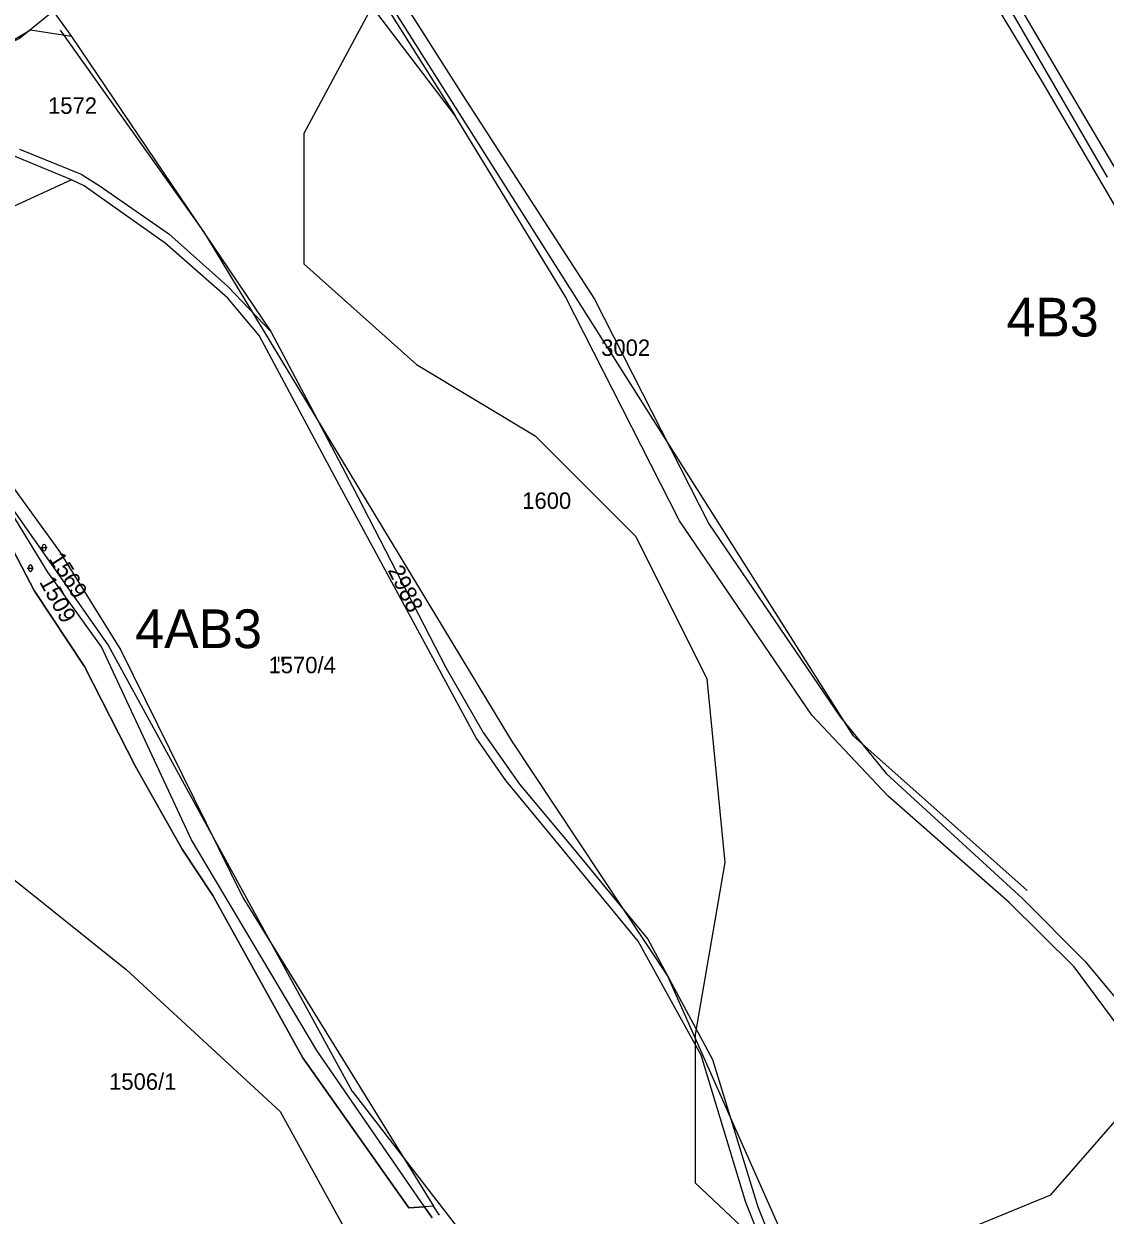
# Model space of a CAD drawing. Extents: x -564810 to -550519, y -1045831 to -1034011.
# Drawn here: x -553954.8 to -553619.6, y -1038207.3 to -1037838.1 of the extents above; entities that cross this region are included whole.
import ezdxf

# ---------------------------------------------------------------- set-up
doc = ezdxf.new("R2010")
doc.units = 0
for name, color, linetype in [('Interakční prvky', 7, 'Continuous'), ('KN stav', 7, 'Continuous'), ('Parcelní čísla', 7, 'Continuous'), ('STG', 7, 'Continuous'), ('zamokř ploch', 7, 'Continuous')]:
    doc.layers.add(name, color=color, linetype=linetype)

msp = doc.modelspace()

# ---------------------------------------------------------------- linework, layer by layer
at = {"layer": 'Interakční prvky'}
for p, q in [((-553943.51, -1037840.11), (-553899.17, -1037902.4)), ((-554031.92, -1037883.77), (-553928.7, -1038030.56)), ((-553899.13, -1037902.46), (-553803.59, -1038060.33)), ((-553928.64, -1038030.65), (-553853.11, -1038168.8)), ((-553803.57, -1038060.37), (-553754.99, -1038133.7)), ((-553754.91, -1038133.84), (-553711.48, -1038231.81)), ((-553853.02, -1038168.93), (-553725.08, -1038334.22))]:
    msp.add_line(p, q, dxfattribs=at)
msp.add_lwpolyline([(-553841.79, -1037831.23), (-553697.83, -1038058.69), (-553643.78, -1038106.7)], dxfattribs=at)
for centre, start, end in [((-553899.98, -1037902.98), 31.1793, 35.4509), ((-553929.52, -1038031.13), 28.6695, 35.1135), ((-553802.74, -1038059.82), 211.1793, 213.5239), ((-553755.82, -1038134.25), 23.9065, 33.5239), ((-553852.23, -1038168.32), 208.6695, 217.7412)]:
    msp.add_arc(centre, 1, start, end, dxfattribs=at)
at = {"layer": 'KN stav'}
for p, q in [((-553664.67, -1037801.06), (-553629.03, -1037861.88)), ((-553852.8, -1037816.35), (-553821.18, -1037866.37)), ((-553846.17, -1037817.17), (-553818.67, -1037860.27)), ((-553821.18, -1037866.37), (-553856.36, -1037820.25)), ((-553638.92, -1037856.33), (-553658.07, -1037824.52)), ((-553650.89, -1037830.33), (-553618.97, -1037885.65)), ((-553945.89, -1037833.82), (-553940.01, -1037842.06)), ((-553952.74, -1037840.01), (-553968.39, -1037849.35)), ((-553940.01, -1037842.06), (-553952.74, -1037840.01)), ((-553940.01, -1037842.06), (-553878.19, -1037933.41)), ((-553608.53, -1037908.35), (-553638.92, -1037856.33)), ((-553818.67, -1037860.27), (-553777.94, -1037923.4)), ((-553629.03, -1037861.88), (-553594.53, -1037920.32)), ((-553786.95, -1037922.47), (-553821.18, -1037866.37)), ((-553956.08, -1037876.92), (-553937.04, -1037884.66)), ((-553940.05, -1037886.44), (-553958.01, -1037879.05)), ((-553940.05, -1037886.44), (-553992.22, -1037910.52)), ((-553936.12, -1037888.28), (-553940.05, -1037886.44)), ((-553937.04, -1037884.66), (-553931.42, -1037888.2)), ((-553931.42, -1037891.63), (-553936.12, -1037888.28)), ((-553931.42, -1037888.2), (-553909.79, -1037903.14)), ((-553910.92, -1037906.07), (-553931.42, -1037891.63)), ((-553891.59, -1037923.09), (-553910.92, -1037906.07)), ((-553909.79, -1037903.14), (-553891.5, -1037919.54)), ((-553891.5, -1037919.54), (-553878.19, -1037933.41)), ((-553881.81, -1037934.67), (-553891.59, -1037923.09)), ((-553751.57, -1037992.11), (-553786.95, -1037922.47)), ((-553777.94, -1037923.4), (-553742.43, -1037993.08)), ((-553856.86, -1037981.38), (-553881.81, -1037934.67)), ((-553878.19, -1037933.41), (-553866.95, -1037954.74)), ((-553983.01, -1037947.49), (-553943.72, -1038001.64)), ((-553866.95, -1037954.74), (-553852.92, -1037981.51)), ((-553947.33, -1038008.09), (-553971.65, -1037968.34)), ((-553973.6, -1037971.67), (-553951.58, -1038013.68)), ((-553951.58, -1038013.68), (-553973.6, -1037971.67)), ((-553814.57, -1038059.36), (-553856.86, -1037981.38)), ((-553852.92, -1037981.51), (-553824, -1038037.58)), ((-553710.5, -1038052.38), (-553751.57, -1037992.11)), ((-553742.43, -1037993.08), (-553701.76, -1038052.84)), ((-553943.72, -1038001.64), (-553924.66, -1038032.2)), ((-553930.71, -1038031.23), (-553947.33, -1038008.09)), ((-553951.58, -1038013.68), (-553935.94, -1038037.25)), ((-553935.94, -1038037.25), (-553951.58, -1038013.68)), ((-553902.83, -1038091.02), (-553930.71, -1038031.23)), ((-553924.66, -1038032.2), (-553886.93, -1038108.84)), ((-553935.94, -1038037.25), (-553920.13, -1038068.25)), ((-553920.13, -1038068.25), (-553935.94, -1038037.25)), ((-553824, -1038037.58), (-553812.4, -1038057.71)), ((-553686.83, -1038077.47), (-553710.5, -1038052.38)), ((-553701.76, -1038052.84), (-553687.46, -1038070.4)), ((-553812.4, -1038057.71), (-553801.18, -1038073.76)), ((-553805.4, -1038072.65), (-553814.57, -1038059.36)), ((-553920.13, -1038068.25), (-553905.73, -1038093.88)), ((-553905.73, -1038093.88), (-553920.13, -1038068.25)), ((-553790.14, -1038090.98), (-553805.4, -1038072.65)), ((-553687.46, -1038070.4), (-553645.21, -1038109.16)), ((-553801.18, -1038073.76), (-553784.23, -1038094.01)), ((-553649.4, -1038110.42), (-553686.83, -1038077.47)), ((-553863.94, -1038156.33), (-553902.83, -1038091.02)), ((-553764.31, -1038122.42), (-553790.14, -1038090.98)), ((-553905.73, -1038093.88), (-553896.15, -1038108.22)), ((-553896.15, -1038108.22), (-553905.73, -1038093.88)), ((-553784.23, -1038094.01), (-553761.4, -1038121.84)), ((-553896.15, -1038108.22), (-553868.3, -1038158.54)), ((-553868.3, -1038158.54), (-553896.15, -1038108.22)), ((-553886.93, -1038108.84), (-553827.75, -1038204.54)), ((-553645.21, -1038109.16), (-553625.94, -1038128.65)), ((-553629.17, -1038130.4), (-553649.4, -1038110.42)), ((-553744.88, -1038157.77), (-553764.31, -1038122.42)), ((-553761.4, -1038121.84), (-553741.3, -1038159.1)), ((-553615.6, -1038148.77), (-553629.17, -1038130.4)), ((-553625.94, -1038128.65), (-553610.84, -1038146.74)), ((-553830.57, -1038204.71), (-553863.94, -1038156.33)), ((-553868.3, -1038158.54), (-553835.45, -1038205.01)), ((-553835.45, -1038205.01), (-553868.3, -1038158.54)), ((-553731, -1038203.43), (-553744.88, -1038157.77)), ((-553741.3, -1038159.1), (-553727.29, -1038204.79)), ((-553835.45, -1038205.01), (-553830.57, -1038204.71)), ((-553830.57, -1038204.71), (-553835.45, -1038205.01)), ((-553827.75, -1038204.54), (-553830.57, -1038204.71)), ((-553830.57, -1038204.71), (-553828.17, -1038208.19)), ((-553828.17, -1038208.19), (-553830.57, -1038204.71)), ((-553825.97, -1038207.38), (-553827.75, -1038204.54)), ((-553719.42, -1038232.24), (-553731, -1038203.43)), ((-553727.29, -1038204.79), (-553717.68, -1038228.4))]:
    msp.add_line(p, q, dxfattribs=at)
at = {"layer": 'STG'}
for points in [[(-553734.4, -1037542.11), (-553748.55, -1037554.15), (-553765.08, -1037568.85), (-553766.92, -1037589.06), (-553781.62, -1037625.81), (-553798.15, -1037658.89), (-553834.89, -1037712.18), (-553858.78, -1037758.12), (-553908.38, -1037804.06), (-553956.14, -1037842.65), (-554002.07, -1037864.7), (-554057.18, -1037899.61), (-554110.46, -1037952.9), (-554099.44, -1037989.66), (-554073.72, -1038028.25), (-554022.28, -1038059.48), (-553969, -1038094.4), (-553923.07, -1038131.15), (-553875.31, -1038175.25), (-553855.1, -1038212)], [(-553605.26, -1037653.38), (-553653.02, -1037679.1), (-553691.6, -1037715.85), (-553752.22, -1037756.28), (-553805.5, -1037793.03), (-553840.4, -1037820.6), (-553867.96, -1037872.05), (-553867.96, -1037912.48), (-553833.06, -1037943.72), (-553796.31, -1037965.77), (-553765.08, -1037997.01), (-553743.04, -1038041.11), (-553737.53, -1038098.07), (-553746.71, -1038151.36), (-553746.71, -1038197.3), (-553715.48, -1038226.71), (-553685.23, -1038221.35), (-553672.37, -1038215.84), (-553636.49, -1038200.98), (-553592.95, -1038151.27)]]:
    msp.add_lwpolyline(points, dxfattribs=at)
at = {"layer": 'zamokř ploch'}
for p, q in [((-553949.5, -1038000.44), (-553947.5, -1038000.44)), ((-553949, -1038000.94), (-553949, -1037999.94)), ((-553948, -1037999.94), (-553948, -1038000.94)), ((-553953.24, -1038007.29), (-553953.24, -1038006.29)), ((-553952.24, -1038006.29), (-553952.24, -1038007.29)), ((-553953.74, -1038006.79), (-553951.74, -1038006.79)), ((-553875.82, -1038034.25), (-553875.82, -1038035.75)), ((-553874.82, -1038034.25), (-553874.82, -1038035.75))]:
    msp.add_line(p, q, dxfattribs=at)
for centre, start, end in [((-553948.5, -1037999.94), 0, 180), ((-553948.5, -1038000.94), 180, 0), ((-553952.74, -1038006.29), 0, 180), ((-553952.74, -1038007.29), 180, 0)]:
    msp.add_arc(centre, 0.5, start, end, dxfattribs=at)

# ---------------------------------------------------------------- texts
at = {"layer": 'Parcelní čísla'}
for s, p in [('1572', (-553947.27, -1037865.99)), ('3002', (-553775.82, -1037941.02)), ('1600', (-553800.29, -1037988.42)), ('1570/4', (-553878.93, -1038039.37)), ('1506/1', (-553928.34, -1038168.46))]:
    msp.add_text(s, height=5.1, dxfattribs=at).set_placement(p)
for s, rotation, p in [('1569', 302.4412, (-553947.19, -1038003.89)), ('2988', 296.2098, (-553842.06, -1038007.42)), ('1509', 298.9952, (-553950.12, -1038011.03))]:
    msp.add_text(s, height=5.1, rotation=rotation, dxfattribs=at).set_placement(p)
at = {"layer": 'STG'}
for s, p in [('4B3', (-553650.17, -1037935)), ('4AB3', (-553920.23, -1038031.58))]:
    msp.add_text(s, height=12, dxfattribs=at).set_placement(p)

doc.saveas('drawing.dxf')
